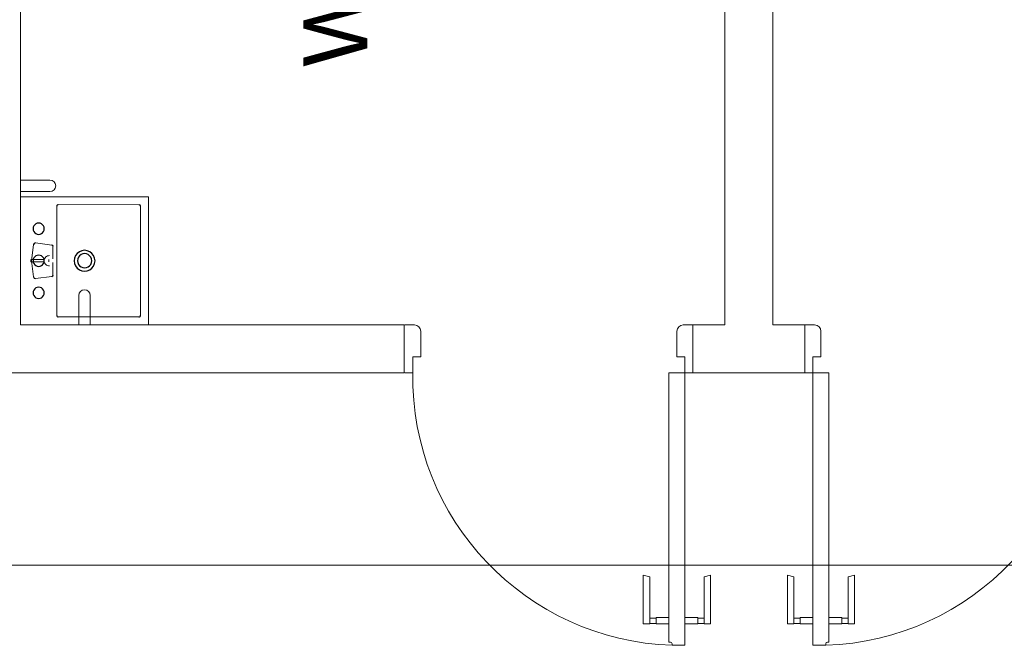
# Model space of a CAD drawing. Header units: feet. Extents: x 8 to 127, y 6 to 90.
# Tile 265 of 538: x 23.714 to 25.251, y 81.187 to 82.163. Entities that reach past the tile are written whole.
import ezdxf

# ---------------------------------------------------------------- set-up
doc = ezdxf.new("R2010")
doc.units = ezdxf.units.FT
doc.header["$MEASUREMENT"] = 0
doc.linetypes.add('HIDDENX2', pattern=[1.905, 1.27, -0.635])
doc.layers.get('0').update_dxf_attribs({"lineweight": 18})
for name, color, linetype in [('Alvenaria', 7, 'Continuous'), ('Desnível', 8, 'Continuous'), ('Esquadria', 250, 'Continuous'), ('Layout-int', 252, 'Continuous'), ('MOBILIÁRIO 01', 250, 'Continuous'), ('MOBILIÁRIO2', 250, 'Continuous'), ('Projeção', 252, 'HIDDENX2'), ('texto', 7, 'Continuous')]:
    doc.layers.add(name, color=color, linetype=linetype)
doc.styles.add('Arial', font='arial.ttf')

msp = doc.modelspace()

# ---------------------------------------------------------------- linework, layer by layer
at = {"lineweight": 5}
for p, q in [((23.7152, 81.8867), (23.7152, 81.6867)), ((23.9152, 81.8867), (23.7152, 81.8867)), ((23.9152, 81.6867), (23.9152, 81.8867)), ((23.7152, 81.6867), (23.9152, 81.6867))]:
    msp.add_line(p, q, dxfattribs=at)
at = {"layer": 'Alvenaria', "lineweight": 5}
for p, q in [((23.7152, 81.6867), (23.7152, 84.0367)), ((24.8152, 84.0367), (24.8152, 81.6867)), ((24.8902, 81.6867), (24.8902, 84.0367)), ((23.7652, 81.6867), (23.7152, 81.6867)), ((24.3143, 81.6867), (23.7652, 81.6867)), ((24.3143, 81.6117), (24.3143, 81.6867)), ((24.8152, 81.6867), (24.7652, 81.6867)), ((24.7652, 81.6867), (24.7652, 81.6117)), ((24.9402, 81.6867), (24.8902, 81.6867)), ((24.9402, 81.6117), (24.9402, 81.6867)), ((23.5902, 81.6117), (23.7652, 81.6117)), ((23.7652, 81.6117), (24.3143, 81.6117)), ((24.7652, 81.6117), (24.9402, 81.6117)), ((35.6366, 81.3117), (18.4652, 81.3117))]:
    msp.add_line(p, q, dxfattribs=at)
at = {"layer": 'Desnível', "lineweight": 5}
for centre, start, end in [((24.7464, 81.6052), 179.1064, 268.1329), ((24.9591, 81.6052), 271.8671, 0.8936)]:
    msp.add_arc(centre, 0.4187, start, end, dxfattribs=at)
at = {"layer": 'Esquadria', "lineweight": 5}
for p, q in [((24.3152, 81.6867), (24.3302, 81.6867)), ((24.3402, 81.6767), (24.3402, 81.6367)), ((24.7402, 81.6767), (24.7402, 81.6367)), ((24.7652, 81.6867), (24.7502, 81.6867)), ((24.9402, 81.6867), (24.9552, 81.6867)), ((24.9652, 81.6767), (24.9652, 81.6367)), ((24.3277, 81.6367), (24.3277, 81.6117)), ((24.3402, 81.6367), (24.3277, 81.6367)), ((24.7402, 81.6367), (24.7527, 81.6367)), ((24.7527, 81.6367), (24.7527, 81.6117)), ((24.9527, 81.6367), (24.9527, 81.6117)), ((24.9652, 81.6367), (24.9527, 81.6367)), ((24.3277, 81.6117), (24.3152, 81.6117)), ((24.7527, 81.6117), (24.7277, 81.6117)), ((24.7277, 81.6117), (24.7277, 81.1917)), ((24.7527, 81.6117), (24.7652, 81.6117)), ((24.7527, 81.1867), (24.7527, 81.6117)), ((24.9527, 81.6117), (24.9402, 81.6117)), ((24.9527, 81.6117), (24.9777, 81.6117)), ((24.9527, 81.1867), (24.9527, 81.6117)), ((24.9777, 81.6117), (24.9777, 81.1917)), ((24.6877, 81.22), (24.6877, 81.2964)), ((24.6977, 81.2936), (24.6877, 81.2964)), ((24.6977, 81.22), (24.6977, 81.2936)), ((24.7827, 81.2936), (24.7927, 81.2964)), ((24.7827, 81.22), (24.7827, 81.2936)), ((24.7927, 81.22), (24.7927, 81.2964)), ((24.9227, 81.2936), (24.9127, 81.2964)), ((24.9127, 81.22), (24.9127, 81.2964)), ((24.9227, 81.22), (24.9227, 81.2936)), ((25.0077, 81.2936), (25.0177, 81.2964)), ((25.0077, 81.22), (25.0077, 81.2936)), ((25.0177, 81.22), (25.0177, 81.2964)), ((24.7277, 81.23), (24.7077, 81.23)), ((24.7077, 81.23), (24.7077, 81.22)), ((24.7527, 81.23), (24.7727, 81.23)), ((24.7727, 81.23), (24.7727, 81.22)), ((24.9527, 81.23), (24.9327, 81.23)), ((24.9327, 81.23), (24.9327, 81.22)), ((24.9777, 81.23), (24.9977, 81.23)), ((24.9977, 81.23), (24.9977, 81.22)), ((24.6977, 81.22), (24.6877, 81.22)), ((24.7077, 81.2292), (24.6977, 81.2292)), ((24.7077, 81.2207), (24.6977, 81.2207)), ((24.7277, 81.22), (24.7077, 81.22)), ((24.7527, 81.22), (24.7727, 81.22)), ((24.7727, 81.2292), (24.7827, 81.2292)), ((24.7727, 81.2207), (24.7827, 81.2207)), ((24.7827, 81.22), (24.7927, 81.22)), ((24.9227, 81.22), (24.9127, 81.22)), ((24.9327, 81.2292), (24.9227, 81.2292)), ((24.9327, 81.2207), (24.9227, 81.2207)), ((24.9527, 81.22), (24.9327, 81.22)), ((24.9777, 81.22), (24.9977, 81.22)), ((24.9977, 81.2292), (25.0077, 81.2292)), ((24.9977, 81.2207), (25.0077, 81.2207)), ((25.0077, 81.22), (25.0177, 81.22)), ((24.7277, 81.1917), (24.7302, 81.1917)), ((24.7327, 81.1892), (24.7327, 81.1867)), ((24.7327, 81.1867), (24.7527, 81.1867)), ((24.9727, 81.1867), (24.9527, 81.1867)), ((24.9727, 81.1892), (24.9727, 81.1867)), ((24.9777, 81.1917), (24.9752, 81.1917))]:
    msp.add_line(p, q, dxfattribs=at)
for centre, radius, start, end in [((24.3302, 81.6767), 0.01, 0, 90), ((24.7502, 81.6767), 0.01, 90, 180), ((24.9552, 81.6767), 0.01, 0, 90), ((24.7302, 81.1892), 0.0025, 0, 90), ((24.9752, 81.1892), 0.0025, 90, 180)]:
    msp.add_arc(centre, radius, start, end, dxfattribs=at)
at = {"layer": 'Layout-int', "linetype": 'Continuous', "lineweight": 5}
for p, q in [((23.7717, 81.7016), (23.7717, 81.8719)), ((23.9005, 81.8743), (23.7742, 81.8744)), ((23.9027, 81.7017), (23.9027, 81.872)), ((23.7742, 81.6991), (23.9002, 81.6992))]:
    msp.add_line(p, q, dxfattribs=at)
at = {"layer": 'Layout-int', "linetype": 'Continuous'}
for centre, radius, start, end in [((23.7742, 81.8719), 0.0025, 89.9225, 180), ((23.9005, 81.872), 0.00223, 0, 89.927), ((23.7435, 81.8368), 0.00875, 359.9941, 180.0013), ((23.7435, 81.8368), 0.00875, 179.9966, 359.9988), ((23.8152, 81.7868), 0.0163, 359.9966, 179.9989), ((23.7435, 81.7868), 0.00875, 359.9954, 180), ((23.7435, 81.7868), 0.00875, 179.9966, 359.9989), ((23.8152, 81.7868), 0.0163, 179.9966, 359.9989), ((23.8152, 81.7868), 0.0111, 359.9943, 180.0011), ((23.8152, 81.7868), 0.0111, 179.9966, 359.9989), ((23.7435, 81.7368), 0.00875, 359.9944, 180.0033), ((23.7435, 81.7368), 0.00875, 179.9976, 0), ((23.7742, 81.7016), 0.0025, 180, 270.0706), ((23.9002, 81.7017), 0.0025, 269.9638, 0.0349)]:
    msp.add_arc(centre, radius, start, end, dxfattribs=at)
at = {"layer": 'MOBILIÁRIO 01', "lineweight": 5}
for p, q in [((23.7467, 81.9127), (23.7152, 81.9127)), ((23.7152, 81.9127), (23.7152, 81.8948)), ((23.7612, 81.9127), (23.7467, 81.9127)), ((23.7647, 81.912), (23.7612, 81.9127)), ((23.7675, 81.91), (23.7647, 81.912)), ((23.7694, 81.9072), (23.7675, 81.91)), ((23.7701, 81.9037), (23.7694, 81.9072)), ((23.7152, 81.8948), (23.7467, 81.8948)), ((23.7467, 81.8948), (23.7612, 81.8948)), ((23.7612, 81.8948), (23.7647, 81.8955)), ((23.7647, 81.8955), (23.7675, 81.8974)), ((23.7675, 81.8974), (23.7694, 81.9002)), ((23.7694, 81.9002), (23.7701, 81.9037)), ((23.8089, 81.739), (23.807, 81.7362)), ((23.8117, 81.7409), (23.8089, 81.739)), ((23.8152, 81.7416), (23.8117, 81.7409)), ((23.8187, 81.7409), (23.8152, 81.7416)), ((23.8215, 81.739), (23.8187, 81.7409)), ((23.8235, 81.7362), (23.8215, 81.739)), ((23.807, 81.7362), (23.8063, 81.7327)), ((23.8063, 81.7327), (23.8063, 81.7182)), ((23.8242, 81.7327), (23.8235, 81.7362)), ((23.8242, 81.7182), (23.8242, 81.7327)), ((23.8063, 81.7182), (23.8063, 81.6867)), ((23.8242, 81.6867), (23.8242, 81.7182)), ((23.8063, 81.6867), (23.8242, 81.6867))]:
    msp.add_line(p, q, dxfattribs=at)
at = {"layer": 'MOBILIÁRIO2', "lineweight": 5}
for p, q in [((23.7386, 81.8148), (23.7641, 81.8113)), ((23.7325, 81.7869), (23.7357, 81.8121)), ((23.7659, 81.8089), (23.7659, 81.7896)), ((23.7325, 81.7868), (23.7357, 81.7616)), ((23.7525, 81.7886), (23.7327, 81.7886)), ((23.7525, 81.7852), (23.7327, 81.7852)), ((23.7593, 81.7887), (23.7593, 81.7862)), ((23.7593, 81.785), (23.7593, 81.7875)), ((23.7659, 81.7649), (23.7659, 81.7841)), ((23.7386, 81.759), (23.7641, 81.7624))]:
    msp.add_line(p, q, dxfattribs=at)
at = {"layer": 'MOBILIÁRIO2'}
for centre, radius, start, end in [((23.7387, 81.8117), 0.00307, 91.856, 172.7298), ((23.7638, 81.8091), 0.00218, 353.5098, 82.2027), ((23.7327, 81.7871), 0.00151, 90, 194.2875), ((23.7327, 81.7867), 0.00151, 165.7125, 270), ((23.7387, 81.762), 0.00307, 187.2702, 268.144), ((23.7638, 81.7646), 0.00218, 277.7973, 6.4902)]:
    msp.add_arc(centre, radius, start, end, dxfattribs=at)
at = {"layer": 'MOBILIÁRIO2', "lineweight": 5}
for centre, start, end in [((23.76, 81.7869), 85.1531, 180.3684), ((23.76, 81.7868), 179.6316, 274.8469)]:
    msp.add_arc(centre, 0.00793, start, end, dxfattribs=at)
at = {"layer": 'Projeção', "lineweight": 5}
msp.add_line((35.6366, 81.3117), (18.4652, 81.3117), dxfattribs=at)

# ---------------------------------------------------------------- texts
at = {"layer": 'texto', "lineweight": 5, "insert": (24.2582, 82.0895), "char_height": 0.1, "width": 3.089634, "attachment_point": 7, "rotation": 90.0002, "line_spacing_factor": 0.9, "style": 'Arial'}
msp.add_mtext('W.C P.C.D / VESTIÁRIO', dxfattribs=at)

doc.saveas('drawing.dxf')
